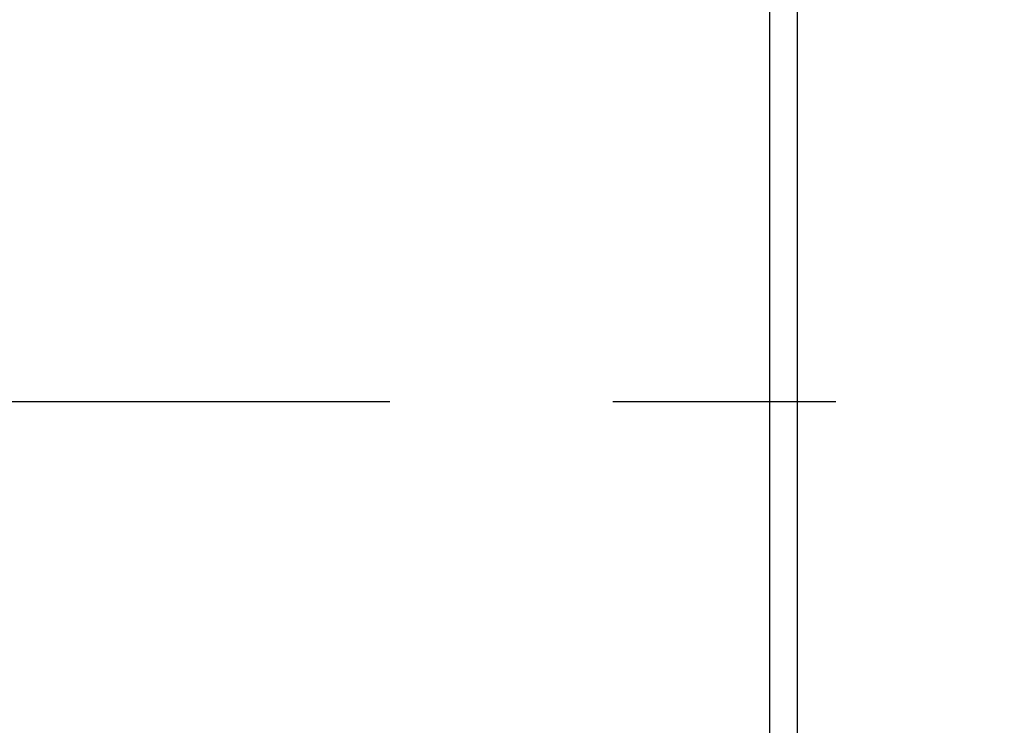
# Model space of a CAD drawing. Header units: inches. Extents: x 170 to 288, y 234 to 248.
# Tile 258 of 480: x 226.035 to 226.477, y 240.998 to 241.314. Entities that reach past the tile are written whole.
import ezdxf

# ---------------------------------------------------------------- set-up
doc = ezdxf.new("R2010")
doc.units = ezdxf.units.IN
doc.header["$LTSCALE"] = 0.25
doc.header["$MEASUREMENT"] = 0
doc.linetypes.add('CENTER', pattern=[2, 1.25, -0.25, 0.25, -0.25])
doc.layers.add('SECTION CUTS', color=6, linetype='CENTER')
doc.layers.add('STANDARD Z GUIDE MOTOR LH', color=7, linetype='Continuous')

msp = doc.modelspace()

# ---------------------------------------------------------------- linework, layer by layer
at = {"layer": 'SECTION CUTS'}
msp.add_line((225.8889131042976, 241.1432668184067), (231.9734824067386, 241.1432668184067), dxfattribs=at)
at = {"layer": 'STANDARD Z GUIDE MOTOR LH'}
for p, q in [((226.3717270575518, 242.151111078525), (226.3717270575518, 240.7477779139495)), ((226.3840268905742, 242.151111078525), (226.3840268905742, 240.7477779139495))]:
    msp.add_line(p, q, dxfattribs=at)

doc.saveas('drawing.dxf')
